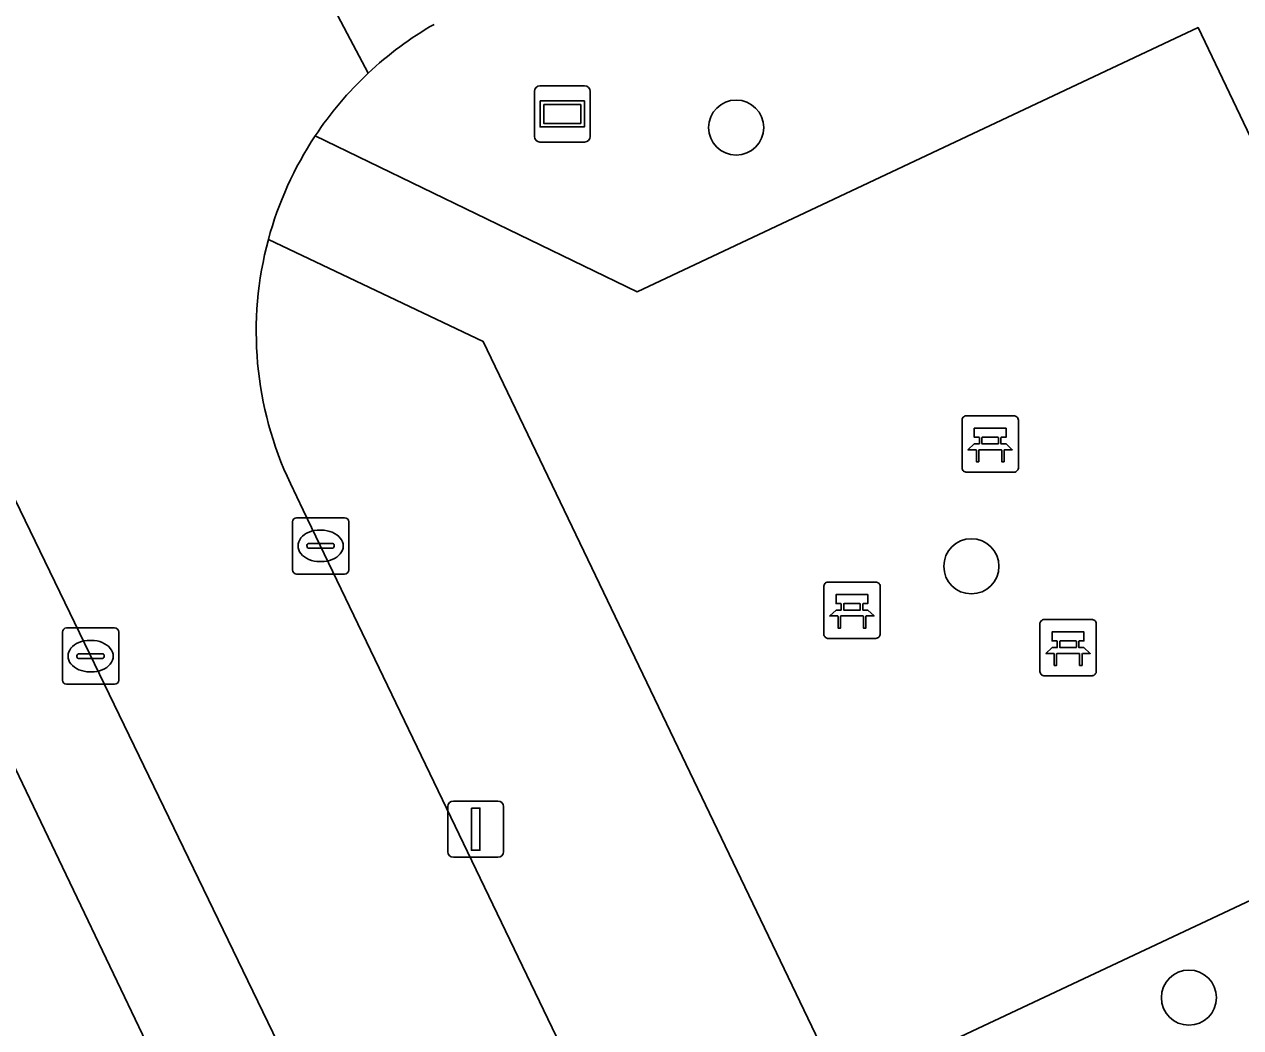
# Model space of a CAD drawing. Extents: x 160455 to 162082, y 388339 to 389736.
# Drawn here: x 161142.55 to 161164.14, y 388490.81 to 388508.63 of the extents above; entities that cross this region are included whole.
import ezdxf

# ---------------------------------------------------------------- set-up
doc = ezdxf.new("R2010")
doc.units = 0
for name, color, linetype in [('IMGEO_Bank', 7, 'Continuous'), ('IMGEO_Boom', 7, 'Continuous'), ('IMGEO_Erf', 7, 'Continuous'), ('IMGEO_Groenvoorziening', 7, 'Continuous'), ('IMGEO_Kolk', 7, 'Continuous'), ('IMGEO_Lichtmast', 7, 'Continuous'), ('IMGEO_Rijbaan_lokaal_open', 7, 'Continuous'), ('IMGEO_Straatnaambord', 7, 'Continuous'), ('IMGEO_Terreindeel_halfverhard', 7, 'Continuous'), ('IMGEO_Voetpad_open', 7, 'Continuous')]:
    doc.layers.add(name, color=color, linetype=linetype)

msp = doc.modelspace()

# ---------------------------------------------------------------- linework, layer by layer
at = {"layer": 'IMGEO_Bank'}
for p, q in [((161159.192, 388500.751), (161159.192, 388501.592)), ((161159.192, 388501.592), (161159.192, 388500.751)), ((161159.267, 388501.676), (161160.108, 388501.676)), ((161160.108, 388501.676), (161159.267, 388501.676)), ((161160.192, 388501.601), (161160.192, 388500.76)), ((161160.192, 388500.76), (161160.192, 388501.601)), ((161159.501, 388501.182), (161159.501, 388501.288)), ((161159.545, 388501.288), (161159.545, 388501.182)), ((161159.833, 388501.294), (161159.551, 388501.294)), ((161159.551, 388501.176), (161159.833, 388501.176)), ((161159.839, 388501.182), (161159.839, 388501.288)), ((161159.883, 388501.288), (161159.883, 388501.182)), ((161159.889, 388501.074), (161159.496, 388501.074)), ((161160.117, 388500.676), (161159.276, 388500.676)), ((161159.276, 388500.676), (161160.117, 388500.676)), ((161156.738, 388497.799), (161156.738, 388498.64)), ((161156.738, 388498.64), (161156.738, 388497.799)), ((161156.813, 388498.724), (161157.654, 388498.724)), ((161157.654, 388498.724), (161156.813, 388498.724)), ((161157.738, 388498.649), (161157.738, 388497.808)), ((161157.738, 388497.808), (161157.738, 388498.649)), ((161157.047, 388498.23), (161157.047, 388498.336)), ((161157.091, 388498.336), (161157.091, 388498.23)), ((161157.379, 388498.342), (161157.097, 388498.342)), ((161157.097, 388498.224), (161157.379, 388498.224)), ((161157.385, 388498.23), (161157.385, 388498.336)), ((161157.429, 388498.336), (161157.429, 388498.23)), ((161157.435, 388498.122), (161157.042, 388498.122)), ((161160.574, 388497.135), (161160.574, 388497.976)), ((161160.574, 388497.976), (161160.574, 388497.135)), ((161160.649, 388498.06), (161161.49, 388498.06)), ((161161.49, 388498.06), (161160.649, 388498.06)), ((161161.574, 388497.985), (161161.574, 388497.144)), ((161161.574, 388497.144), (161161.574, 388497.985)), ((161157.663, 388497.724), (161156.822, 388497.724)), ((161156.822, 388497.724), (161157.663, 388497.724)), ((161160.883, 388497.566), (161160.883, 388497.672)), ((161160.927, 388497.672), (161160.927, 388497.566)), ((161161.215, 388497.678), (161160.933, 388497.678)), ((161160.933, 388497.56), (161161.215, 388497.56)), ((161161.221, 388497.566), (161161.221, 388497.672)), ((161161.265, 388497.672), (161161.265, 388497.566)), ((161161.271, 388497.458), (161160.878, 388497.458)), ((161161.499, 388497.06), (161160.658, 388497.06)), ((161160.658, 388497.06), (161161.499, 388497.06))]:
    msp.add_line(p, q, dxfattribs=at)
for points in [[(161159.495, 388501.294), (161159.409, 388501.294), (161159.409, 388501.455), (161159.972, 388501.455), (161159.972, 388501.294), (161159.889, 388501.294)], [(161159.439, 388501.074), (161159.297, 388501.074), (161159.409, 388501.176), (161159.495, 388501.176)], [(161159.889, 388501.176), (161159.972, 388501.176), (161160.084, 388501.074), (161159.945, 388501.074)], [(161159.489, 388501.067), (161159.489, 388500.86), (161159.446, 388500.86), (161159.446, 388501.067)], [(161159.939, 388501.067), (161159.939, 388500.86), (161159.895, 388500.86), (161159.895, 388501.067)], [(161157.041, 388498.342), (161156.955, 388498.342), (161156.955, 388498.503), (161157.518, 388498.503), (161157.518, 388498.342), (161157.435, 388498.342)], [(161156.985, 388498.122), (161156.843, 388498.122), (161156.955, 388498.224), (161157.041, 388498.224)], [(161157.435, 388498.224), (161157.518, 388498.224), (161157.63, 388498.122), (161157.491, 388498.122)], [(161157.035, 388498.115), (161157.035, 388497.908), (161156.992, 388497.908), (161156.992, 388498.115)], [(161157.485, 388498.115), (161157.485, 388497.908), (161157.441, 388497.908), (161157.441, 388498.115)], [(161160.877, 388497.678), (161160.791, 388497.678), (161160.791, 388497.839), (161161.354, 388497.839), (161161.354, 388497.678), (161161.271, 388497.678)], [(161160.821, 388497.458), (161160.679, 388497.458), (161160.791, 388497.56), (161160.877, 388497.56)], [(161161.271, 388497.56), (161161.354, 388497.56), (161161.466, 388497.458), (161161.327, 388497.458)], [(161160.871, 388497.451), (161160.871, 388497.244), (161160.828, 388497.244), (161160.828, 388497.451)], [(161161.321, 388497.451), (161161.321, 388497.244), (161161.277, 388497.244), (161161.277, 388497.451)]]:
    msp.add_lwpolyline(points, dxfattribs=at)
for centre, radius, start, end in [((161159.27, 388501.598), 0.0779, 92.4484, 184.2845), ((161159.27, 388501.598), 0.0779, 92.4484, 184.2845), ((161160.114, 388501.598), 0.0779, 2.4484, 94.2845), ((161160.114, 388501.598), 0.0779, 2.4484, 94.2845), ((161159.494, 388501.287), 0.00671, 2.8957, 87.1043), ((161159.494, 388501.183), 0.00671, 272.8957, 357.1043), ((161159.551, 388501.287), 0.00671, 92.8957, 177.1043), ((161159.551, 388501.183), 0.00671, 182.8957, 267.1043), ((161159.833, 388501.287), 0.00671, 2.8957, 87.1043), ((161159.833, 388501.183), 0.00671, 272.8957, 357.1043), ((161159.89, 388501.287), 0.00671, 92.8957, 177.1043), ((161159.89, 388501.183), 0.00671, 182.8957, 267.1043), ((161159.439, 388501.067), 0.00671, 2.8957, 87.1043), ((161159.496, 388501.067), 0.00671, 92.8957, 177.1043), ((161159.888, 388501.067), 0.00671, 2.8957, 87.1043), ((161159.945, 388501.067), 0.00671, 92.8957, 177.1043), ((161159.27, 388500.754), 0.0779, 182.4484, 274.2845), ((161159.27, 388500.754), 0.0779, 182.4484, 274.2845), ((161160.114, 388500.754), 0.0779, 272.4484, 4.2845), ((161160.114, 388500.754), 0.0779, 272.4484, 4.2845), ((161156.816, 388498.646), 0.0779, 92.4484, 184.2845), ((161156.816, 388498.646), 0.0779, 92.4484, 184.2845), ((161157.66, 388498.646), 0.0779, 2.4484, 94.2845), ((161157.66, 388498.646), 0.0779, 2.4484, 94.2845), ((161157.04, 388498.335), 0.00671, 2.8957, 87.1043), ((161157.04, 388498.231), 0.00671, 272.8957, 357.1043), ((161157.097, 388498.335), 0.00671, 92.8957, 177.1043), ((161157.097, 388498.231), 0.00671, 182.8957, 267.1043), ((161157.379, 388498.335), 0.00671, 2.8957, 87.1043), ((161157.379, 388498.231), 0.00671, 272.8957, 357.1043), ((161157.436, 388498.335), 0.00671, 92.8957, 177.1043), ((161157.436, 388498.231), 0.00671, 182.8957, 267.1043), ((161156.985, 388498.115), 0.00671, 2.8957, 87.1043), ((161157.042, 388498.115), 0.00671, 92.8957, 177.1043), ((161157.434, 388498.115), 0.00671, 2.8957, 87.1043), ((161157.491, 388498.115), 0.00671, 92.8957, 177.1043), ((161160.652, 388497.982), 0.0779, 92.4484, 184.2845), ((161160.652, 388497.982), 0.0779, 92.4484, 184.2845), ((161161.496, 388497.982), 0.0779, 2.4484, 94.2845), ((161161.496, 388497.982), 0.0779, 2.4484, 94.2845), ((161156.816, 388497.802), 0.0779, 182.4484, 274.2845), ((161156.816, 388497.802), 0.0779, 182.4484, 274.2845), ((161157.66, 388497.802), 0.0779, 272.4484, 4.2845), ((161157.66, 388497.802), 0.0779, 272.4484, 4.2845), ((161160.876, 388497.671), 0.00671, 2.8957, 87.1043), ((161160.876, 388497.567), 0.00671, 272.8957, 357.1043), ((161160.933, 388497.671), 0.00671, 92.8957, 177.1043), ((161160.933, 388497.567), 0.00671, 182.8957, 267.1043), ((161161.215, 388497.671), 0.00671, 2.8957, 87.1043), ((161161.215, 388497.567), 0.00671, 272.8957, 357.1043), ((161161.272, 388497.671), 0.00671, 92.8957, 177.1043), ((161161.272, 388497.567), 0.00671, 182.8957, 267.1043), ((161160.821, 388497.451), 0.00671, 2.8957, 87.1043), ((161160.878, 388497.451), 0.00671, 92.8957, 177.1043), ((161161.27, 388497.451), 0.00671, 2.8957, 87.1043), ((161161.327, 388497.451), 0.00671, 92.8957, 177.1043), ((161160.652, 388497.138), 0.0779, 182.4484, 274.2845), ((161160.652, 388497.138), 0.0779, 182.4484, 274.2845), ((161161.496, 388497.138), 0.0779, 272.4484, 4.2845), ((161161.496, 388497.138), 0.0779, 272.4484, 4.2845)]:
    msp.add_arc(centre, radius, start, end, dxfattribs=at)
at = {"layer": 'IMGEO_Boom'}
for centre in [(161155.182, 388506.794), (161159.357, 388499.004), (161163.219, 388491.346)]:
    msp.add_circle(centre, 0.489, dxfattribs=at)
at = {"layer": 'IMGEO_Erf'}
msp.add_lwpolyline([(161147.931, 388483.81), (161140.187, 388500), (161139.017, 388502.447)], dxfattribs=at)
msp.add_arc((161238.162, 388365.537), 134.266, 96.39138, 127.00008, dxfattribs=at)
at = {"layer": 'IMGEO_Groenvoorziening'}
for points in [[(161147.709, 388506.645), (161153.424, 388503.876), (161163.381, 388508.57), (161167.471, 388500), (161169.592, 388495.555), (161157.084, 388489.672), (161152.131, 388500), (161150.693, 388502.998), (161146.879, 388504.807)], [(161147.269, 388500.476), (161147.498, 388500), (161153.112, 388488.325)]]:
    msp.add_lwpolyline(points, dxfattribs=at)
for centre, radius, start, end in [((161152.967, 388503.161), 6.307, 119.9394, 133.2026), ((161153.011, 388503.125), 6.364, 133.2662, 146.4181), ((161152.956, 388503.171), 6.293, 164.9331, 205.358)]:
    msp.add_arc(centre, radius, start, end, dxfattribs=at)
at = {"layer": 'IMGEO_Kolk'}
for p, q in [((161147.38, 388499.867), (161148.232, 388499.867)), ((161147.305, 388498.941), (161147.305, 388499.793)), ((161147.793, 388499.647), (161147.818, 388499.647)), ((161148.306, 388499.793), (161148.306, 388498.941)), ((161147.564, 388499.361), (161147.564, 388499.373)), ((161148.002, 388499.324), (161147.604, 388499.324)), ((161147.607, 388499.41), (161148.005, 388499.41)), ((161148.048, 388499.373), (161148.048, 388499.361)), ((161147.816, 388499.087), (161147.791, 388499.087)), ((161148.232, 388498.867), (161147.38, 388498.867)), ((161143.222, 388496.983), (161143.222, 388497.835)), ((161143.297, 388497.909), (161144.149, 388497.909)), ((161144.223, 388497.835), (161144.223, 388496.983)), ((161143.71, 388497.689), (161143.735, 388497.689)), ((161143.481, 388497.403), (161143.481, 388497.415)), ((161143.919, 388497.366), (161143.521, 388497.366)), ((161143.524, 388497.452), (161143.922, 388497.452)), ((161143.965, 388497.415), (161143.965, 388497.403)), ((161143.733, 388497.129), (161143.708, 388497.129)), ((161144.149, 388496.909), (161143.297, 388496.909))]:
    msp.add_line(p, q, dxfattribs=at)
for points in [[(161147.38, 388499.867), (161148.232, 388499.867)], [(161147.305, 388498.941), (161147.305, 388499.793)], [(161148.306, 388499.793), (161148.306, 388498.941)], [(161148.232, 388498.867), (161147.38, 388498.867)], [(161143.222, 388496.983), (161143.222, 388497.835)], [(161143.297, 388497.909), (161144.149, 388497.909)], [(161144.223, 388497.835), (161144.223, 388496.983)], [(161144.149, 388496.909), (161143.297, 388496.909)]]:
    msp.add_lwpolyline(points, dxfattribs=at)
for centre, radius, start, end in [((161147.382, 388499.791), 0.0765, 91.552, 178.448), ((161147.382, 388499.791), 0.0765, 91.552, 178.448), ((161148.23, 388499.791), 0.0765, 1.552, 88.448), ((161148.23, 388499.791), 0.0765, 1.552, 88.448), ((161147.604, 388499.37), 0.0403, 85.8775, 175.7526), ((161147.601, 388499.36), 0.0366, 178.938, 274.7102), ((161148.005, 388499.367), 0.043, 264.8664, 352.4533), ((161148.009, 388499.372), 0.0386, 1.7309, 96.639), ((161147.382, 388498.943), 0.0765, 181.552, 268.448), ((161147.382, 388498.943), 0.0765, 181.552, 268.448), ((161148.23, 388498.943), 0.0765, 271.552, 358.448), ((161148.23, 388498.943), 0.0765, 271.552, 358.448), ((161143.299, 388497.833), 0.0765, 91.552, 178.448), ((161143.299, 388497.833), 0.0765, 91.552, 178.448), ((161144.147, 388497.833), 0.0765, 1.552, 88.448), ((161144.147, 388497.833), 0.0765, 1.552, 88.448), ((161143.521, 388497.412), 0.0403, 85.8775, 175.7526), ((161143.518, 388497.402), 0.0366, 178.938, 274.7102), ((161143.922, 388497.409), 0.043, 264.8664, 352.4533), ((161143.926, 388497.414), 0.0386, 1.7309, 96.639), ((161143.299, 388496.985), 0.0765, 181.552, 268.448), ((161143.299, 388496.985), 0.0765, 181.552, 268.448), ((161144.147, 388496.985), 0.0765, 271.552, 358.448), ((161144.147, 388496.985), 0.0765, 271.552, 358.448)]:
    msp.add_arc(centre, radius, start, end, dxfattribs=at)
for centre, major_axis, ratio, start_param, end_param in [((161147.792, 388499.367), (-0.387, 0.002), 0.722429, 4.712389, 7.853982), ((161147.817, 388499.367), (-0.39, 0.002), 0.717154, 1.570796, 4.712389), ((161143.709, 388497.409), (-0.387, 0.002), 0.722429, 4.712389, 7.853982), ((161143.734, 388497.409), (-0.39, 0.002), 0.717154, 1.570796, 4.712389)]:
    msp.add_ellipse(centre, major_axis=major_axis, ratio=ratio, start_param=start_param, end_param=end_param, dxfattribs=at)
at = {"layer": 'IMGEO_Lichtmast'}
for p, q in [((161150.063, 388493.937), (161150.063, 388494.737)), ((161150.063, 388494.737), (161150.063, 388493.937)), ((161150.163, 388494.837), (161150.953, 388494.837)), ((161150.953, 388494.837), (161150.163, 388494.837)), ((161151.053, 388494.737), (161151.053, 388493.937)), ((161151.053, 388493.937), (161151.053, 388494.737)), ((161150.953, 388493.837), (161150.163, 388493.837)), ((161150.163, 388493.837), (161150.953, 388493.837))]:
    msp.add_line(p, q, dxfattribs=at)
msp.add_lwpolyline([(161150.483, 388494.712), (161150.633, 388494.712), (161150.633, 388493.962), (161150.483, 388493.962), (161150.483, 388494.712)], dxfattribs=at)
for centre, start, end in [((161150.163, 388494.737), 90, 180), ((161150.163, 388494.737), 90, 180), ((161150.953, 388494.737), 0, 90), ((161150.953, 388494.737), 360, 90), ((161150.163, 388493.937), 180, 270), ((161150.163, 388493.937), 180, 270), ((161150.953, 388493.937), 270, 0), ((161150.953, 388493.937), 270, 0)]:
    msp.add_arc(centre, 0.1, start, end, dxfattribs=at)
at = {"layer": 'IMGEO_Rijbaan_lokaal_open'}
for points in [[(161185.466, 388526.031), (161183.275, 388530.541), (161181.286, 388529.568), (161177.727, 388527.828), (161164.711, 388521.462), (161164.068, 388521.148), (161160.657, 388519.483), (161149.545, 388514.058), (161149.241, 388513.911), (161146.287, 388512.229), (161148.649, 388507.759)], [(161148.649, 388507.759), (161146.287, 388512.229)], [(161139.265, 388506.622), (161142.47, 388500), (161149.771, 388484.915)], [(161153.112, 388488.325), (161147.498, 388500), (161147.269, 388500.476)]]:
    msp.add_lwpolyline(points, dxfattribs=at)
for centre, radius, start, end in [((161152.967, 388503.161), 6.307, 119.9394, 133.2026), ((161153.011, 388503.125), 6.364, 133.2662, 146.4181), ((161152.947, 388503.173), 6.284, 146.4627, 164.9315), ((161152.956, 388503.171), 6.293, 164.9331, 205.358)]:
    msp.add_arc(centre, radius, start, end, dxfattribs=at)
at = {"layer": 'IMGEO_Straatnaambord'}
for p, q in [((161151.6, 388506.636), (161151.6, 388507.436)), ((161151.6, 388507.436), (161151.6, 388506.636)), ((161151.7, 388507.536), (161152.49, 388507.536)), ((161152.49, 388507.536), (161151.7, 388507.536)), ((161152.59, 388507.436), (161152.59, 388506.636)), ((161152.59, 388506.636), (161152.59, 388507.436)), ((161152.49, 388506.536), (161151.7, 388506.536)), ((161151.7, 388506.536), (161152.49, 388506.536))]:
    msp.add_line(p, q, dxfattribs=at)
for points in [[(161151.701, 388507.268), (161152.489, 388507.268), (161152.489, 388506.804), (161151.701, 388506.804), (161151.701, 388507.268)], [(161151.766, 388507.203), (161151.766, 388506.869), (161152.424, 388506.869), (161152.424, 388507.203), (161151.766, 388507.203)]]:
    msp.add_lwpolyline(points, dxfattribs=at)
for centre, start, end in [((161151.7, 388507.436), 90, 180), ((161151.7, 388507.436), 90, 180), ((161152.49, 388507.436), 0, 90), ((161152.49, 388507.436), 360, 90), ((161151.7, 388506.636), 180, 270), ((161151.7, 388506.636), 180, 270), ((161152.49, 388506.636), 270, 0), ((161152.49, 388506.636), 270, 0)]:
    msp.add_arc(centre, 0.1, start, end, dxfattribs=at)
at = {"layer": 'IMGEO_Terreindeel_halfverhard'}
msp.add_lwpolyline([(161146.879, 388504.807), (161150.693, 388502.998), (161152.131, 388500), (161157.084, 388489.672), (161169.592, 388495.555), (161167.471, 388500), (161163.381, 388508.57), (161153.424, 388503.876), (161147.709, 388506.645)], dxfattribs=at)
msp.add_arc((161152.947, 388503.173), 6.284, 146.4627, 164.9315, dxfattribs=at)
at = {"layer": 'IMGEO_Voetpad_open'}
for points in [[(161149.771, 388484.915), (161142.47, 388500), (161139.265, 388506.622)], [(161139.017, 388502.447), (161140.187, 388500), (161147.931, 388483.81)]]:
    msp.add_lwpolyline(points, dxfattribs=at)
msp.add_arc((161238.162, 388365.537), 134.266, 96.39138, 127.00008, dxfattribs=at)

doc.saveas('drawing.dxf')
